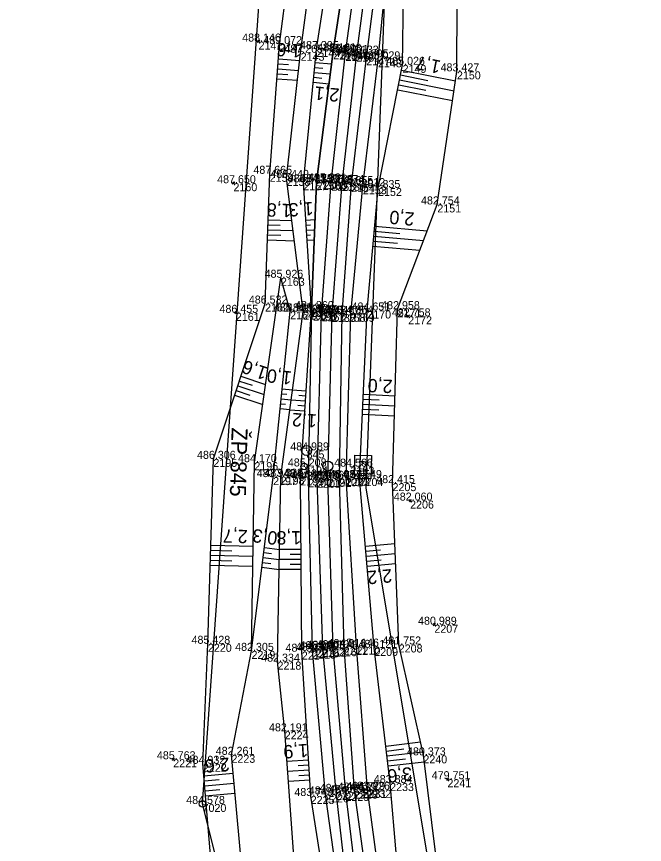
# Model space of a CAD drawing. Extents: x -1234191 to 23050, y -1290331 to -741191.
# Drawn here: x -865097.3 to -865003.1, y -1108076.3 to -1107952.1 of the extents above; entities that cross this region are included whole.
import ezdxf

# ---------------------------------------------------------------- set-up
doc = ezdxf.new("R2010")
doc.units = 0
for name, color, linetype in [('Vrstva 1', 7, 'Continuous'), ('Vrstva 4', 7, 'Continuous'), ('Vrstva 48', 7, 'Continuous'), ('Vrstva 49', 7, 'Continuous'), ('Vrstva 53', 7, 'Continuous'), ('Vrstva 60', 7, 'Continuous'), ('Vrstva 61', 7, 'Continuous'), ('Vrstva 63', 7, 'Continuous'), ('Vrstva 7', 7, 'Continuous')]:
    doc.layers.add(name, color=color, linetype=linetype)

msp = doc.modelspace()

# ---------------------------------------------------------------- linework, layer by layer
at = {"layer": 'Vrstva 1'}
msp.add_lwpolyline([(-865043.74, -1107938.35), (-865046.29, -1107957.67), (-865048.45, -1107977.08), (-865049.96, -1107996.71), (-865050.61, -1108021.45), (-865049.8, -1108046.85), (-865047.93, -1108068.57), (-865045.36, -1108089.59), (-865042.21, -1108111.2), (-865038.78, -1108132.51), (-865035.86, -1108150.79), (-865033.08, -1108169.35), (-865030.66, -1108187.29), (-865028.59, -1108206.45)], dxfattribs=at)
at = {"layer": 'Vrstva 4'}
for points in [[(-865046.84, -1107937.9), (-865049.77, -1107957.32), (-865052.26, -1107976.93), (-865053.04, -1107995.98), (-865053.51, -1108021.51), (-865052.91, -1108047.23), (-865050.97, -1108068.78), (-865048.03, -1108089.96), (-865045.16, -1108111.54), (-865041.77, -1108132.29), (-865038.97, -1108150.9), (-865036.09, -1108170.02), (-865033.64, -1108187.61), (-865031.53, -1108206.59)], [(-865030.04, -1108206.47), (-865032.09, -1108187.41), (-865034.57, -1108169.59), (-865037.31, -1108151.17), (-865040.19, -1108132.69), (-865043.46, -1108111.52), (-865046.85, -1108089.97), (-865049.34, -1108068.4), (-865051.32, -1108046.93), (-865052.17, -1108021.59), (-865051.5, -1107996.61), (-865050.05, -1107977.05), (-865047.91, -1107957.57), (-865045.27, -1107938.17)], [(-865042.25, -1107938.49), (-865044.8, -1107958.23), (-865047.08, -1107977.25), (-865048.48, -1107996.69), (-865048.88, -1108021.38), (-865048.17, -1108046.69), (-865046.63, -1108068.21), (-865043.66, -1108089.57), (-865040.74, -1108110.92), (-865037.39, -1108132.28), (-865034.23, -1108151.03), (-865031.45, -1108169.15), (-865029.09, -1108187.03), (-865027.04, -1108206.11)], [(-865026.08, -1108206.15), (-865027.96, -1108186.69), (-865030.27, -1108169.01), (-865032.72, -1108150.4), (-865035.8, -1108131.6), (-865039.03, -1108110.72), (-865041.76, -1108089.36), (-865044.61, -1108068.08), (-865046.26, -1108046.61), (-865047.84, -1108021.32), (-865047.12, -1107996.69), (-865045.31, -1107977.55), (-865043.04, -1107958.53), (-865041.08, -1107938.66)]]:
    msp.add_lwpolyline(points, dxfattribs=at)
at = {"layer": 'Vrstva 48'}
for p, q in [((-865058.03, -1107959.19), (-865056.45, -1107959.31)), ((-865057.97, -1107958.45), (-865054.78, -1107958.69)), ((-865052.47, -1107958.98), (-865050.01, -1107959.22)), ((-865058.09, -1107959.94), (-865054.94, -1107960.18)), ((-865052.62, -1107960.48), (-865050.2, -1107960.71)), ((-865052.55, -1107959.73), (-865051.33, -1107959.85)), ((-865039.5, -1107960.13), (-865031.41, -1107961.75)), ((-865058.2, -1107961.44), (-865055.11, -1107961.67)), ((-865058.14, -1107960.69), (-865056.58, -1107960.81)), ((-865052.69, -1107961.22), (-865051.49, -1107961.34)), ((-865039.8, -1107961.6), (-865031.62, -1107963.23)), ((-865039.65, -1107960.87), (-865035.58, -1107961.68)), ((-865052.77, -1107961.97), (-865050.39, -1107962.2)), ((-865040.09, -1107963.08), (-865031.84, -1107964.72)), ((-865039.94, -1107962.34), (-865035.84, -1107963.16)), ((-865059.53, -1107982.58), (-865055.96, -1107982.71)), ((-865053.88, -1107982.66), (-865052.49, -1107982.57)), ((-865059.59, -1107984.08), (-865055.77, -1107984.22)), ((-865059.56, -1107983.33), (-865057.71, -1107983.4)), ((-865053.83, -1107983.41), (-865053.18, -1107983.36)), ((-865053.79, -1107984.15), (-865052.56, -1107984.08)), ((-865043.54, -1107983.55), (-865035.65, -1107984.25)), ((-865059.61, -1107984.83), (-865057.64, -1107984.9)), ((-865053.74, -1107984.9), (-865053.16, -1107984.87)), ((-865043.67, -1107985.05), (-865036.2, -1107985.71)), ((-865043.6, -1107984.3), (-865039.76, -1107984.64)), ((-865059.64, -1107985.58), (-865055.58, -1107985.73)), ((-865053.69, -1107985.65), (-865052.62, -1107985.58)), ((-865043.8, -1107986.54), (-865036.76, -1107987.16)), ((-865043.73, -1107985.79), (-865040.11, -1107986.11)), ((-865063.62, -1108006.06), (-865059.91, -1108007.3)), ((-865064.09, -1108007.49), (-865060.13, -1108008.81)), ((-865063.85, -1108006.78), (-865061.94, -1108007.42)), ((-865064.57, -1108008.91), (-865060.34, -1108010.32)), ((-865064.33, -1108008.2), (-865062.28, -1108008.88)), ((-865057.5, -1108008.68), (-865056.73, -1108008.76)), ((-865057.42, -1108007.94), (-865055.86, -1108008.1)), ((-865053.85, -1108008.29), (-865055.87, -1108008.16)), ((-865053.9, -1108009.04), (-865054.94, -1108008.97)), ((-865045.23, -1108008.76), (-865040.49, -1108008.98)), ((-865057.65, -1108010.18), (-865056.91, -1108010.25)), ((-865057.58, -1108009.43), (-865056.07, -1108009.58)), ((-865053.95, -1108009.78), (-865056.08, -1108009.65)), ((-865045.3, -1108010.26), (-865040.53, -1108010.48)), ((-865045.26, -1108009.51), (-865042.89, -1108009.62)), ((-865057.73, -1108010.92), (-865056.27, -1108011.07)), ((-865054.04, -1108011.28), (-865056.28, -1108011.14)), ((-865053.99, -1108010.53), (-865055.09, -1108010.46)), ((-865045.33, -1108011.01), (-865042.94, -1108011.12)), ((-865045.37, -1108011.76), (-865040.57, -1108011.98)), ((-865068.13, -1108031.38), (-865061.78, -1108031.57)), ((-865044.92, -1108031.54), (-865040.51, -1108031.16)), ((-865068.15, -1108032.13), (-865064.97, -1108032.23)), ((-865060.19, -1108032.49), (-865059.02, -1108032.63)), ((-865060.09, -1108031.74), (-865057.83, -1108032.03)), ((-865054.6, -1108032.03), (-865057.83, -1108032.06)), ((-865044.86, -1108032.29), (-865042.67, -1108032.1)), ((-865044.79, -1108033.04), (-865040.45, -1108032.66)), ((-865068.19, -1108033.63), (-865065, -1108033.73)), ((-865068.17, -1108032.88), (-865061.81, -1108033.07)), ((-865060.28, -1108033.23), (-865057.86, -1108033.53)), ((-865054.59, -1108033.53), (-865057.86, -1108033.56)), ((-865054.6, -1108032.78), (-865056.22, -1108032.79)), ((-865044.73, -1108033.79), (-865042.58, -1108033.6)), ((-865068.21, -1108034.38), (-865061.83, -1108034.57)), ((-865060.46, -1108034.72), (-865057.88, -1108035.04)), ((-865060.37, -1108033.98), (-865059.12, -1108034.13)), ((-865054.58, -1108035.03), (-865057.88, -1108035.06)), ((-865054.58, -1108034.28), (-865056.23, -1108034.29)), ((-865044.66, -1108034.53), (-865040.4, -1108034.16)), ((-865041.87, -1108061.53), (-865036.68, -1108060.92)), ((-865041.78, -1108062.28), (-865039.15, -1108061.97)), ((-865041.7, -1108063.02), (-865036.35, -1108062.4)), ((-865053.47, -1108063.64), (-865056.71, -1108063.84)), ((-865041.61, -1108063.77), (-865038.91, -1108063.45)), ((-865053.42, -1108064.39), (-865055.04, -1108064.49)), ((-865041.52, -1108064.51), (-865036.11, -1108063.88)), ((-865069.16, -1108065.99), (-865064.78, -1108065.62)), ((-865053.38, -1108065.14), (-865056.6, -1108065.34)), ((-865053.33, -1108065.89), (-865054.94, -1108065.99)), ((-865069.09, -1108066.74), (-865066.9, -1108066.55)), ((-865069.03, -1108067.48), (-865064.64, -1108067.12)), ((-865053.29, -1108066.64), (-865056.49, -1108066.83)), ((-865068.97, -1108068.23), (-865066.77, -1108068.05)), ((-865068.91, -1108068.98), (-865064.51, -1108068.61))]:
    msp.add_line(p, q, dxfattribs=at)
at = {"layer": 'Vrstva 49'}
for p, q in [((-865060.77, -1107955.71), (-865061.16, -1107956.02)), ((-865061.12, -1107955.67), (-865060.81, -1107956.06)), ((-865064.54, -1107976.95), (-865064.92, -1107977.27)), ((-865064.9, -1107976.92), (-865064.57, -1107977.3)), ((-865064.19, -1107996.37), (-865064.55, -1107996.72)), ((-865064.54, -1107996.37), (-865064.2, -1107996.73)), ((-865038.32, -1107996.91), (-865038.7, -1107997.23)), ((-865038.67, -1107996.88), (-865038.34, -1107997.26)), ((-865038.4, -1108024.54), (-865038.04, -1108024.88)), ((-865038.05, -1108024.53), (-865038.39, -1108024.89)), ((-865034.76, -1108043.16), (-865034.4, -1108043.5)), ((-865034.41, -1108043.15), (-865034.75, -1108043.51)), ((-865073.96, -1108063.34), (-865073.58, -1108063.67)), ((-865073.61, -1108063.31), (-865073.93, -1108063.7)), ((-865032.81, -1108066.34), (-865032.43, -1108066.66)), ((-865032.46, -1108066.31), (-865032.78, -1108066.69))]:
    msp.add_line(p, q, dxfattribs=at)
for points in [[(-865053.04, -1107995.98), (-865052.26, -1107976.93), (-865049.77, -1107957.32), (-865046.84, -1107937.9), (-865044, -1107918.67), (-865038.53, -1107878.69), (-865036.07, -1107862.82), (-865031.84, -1107829.93), (-865030.31, -1107813.38), (-865028.86, -1107788.36), (-865028.52, -1107763.45), (-865028.96, -1107738.14), (-865031.02, -1107713.8), (-865033.64, -1107691.45)], [(-865038.41, -1108186.18), (-865041.75, -1108175.27), (-865044.69, -1108155.3), (-865047.95, -1108135.61), (-865053.22, -1108113.27), (-865054.66, -1108091.94), (-865057.04, -1108059.32), (-865058.12, -1108048.87), (-865057.64, -1108021.12), (-865054.26, -1107996.36), (-865056.75, -1107976.31), (-865054.65, -1107957.54), (-865051.94, -1107936.76), (-865049.61, -1107917.98), (-865043.54, -1107878.33), (-865039.55, -1107861.73), (-865037.74, -1107845.05), (-865035.72, -1107829.32), (-865034.42, -1107813.61), (-865032.05, -1107796.74)], [(-865034.15, -1108185.38), (-865037.05, -1108170.2), (-865039.93, -1108151.22), (-865043.48, -1108133.01), (-865045.05, -1108122.16), (-865046.48, -1108112.34), (-865049.77, -1108090.46), (-865053.14, -1108069.02), (-865054.47, -1108047.38), (-865054.69, -1108021.24), (-865053.04, -1107995.98), (-865054.24, -1107976.98), (-865052.28, -1107956.98), (-865049.22, -1107937.19), (-865046.66, -1107918.24), (-865041.02, -1107878.43), (-865038.37, -1107862.08), (-865035.55, -1107845.35), (-865033.68, -1107829.55), (-865032.54, -1107813.59), (-865032.05, -1107796.74)], [(-865027.31, -1108184.35), (-865028.86, -1108168.74), (-865031.48, -1108150.16), (-865034.35, -1108131.69), (-865037.78, -1108110.54), (-865039.31, -1108089.09), (-865041.22, -1108067.08), (-865043.6, -1108046.8), (-865045.81, -1108021.33), (-865044.65, -1107996.2), (-865043.03, -1107977.83), (-865039.35, -1107959.35), (-865039.08, -1107938.12), (-865035.81, -1107919), (-865032.99, -1107893.48), (-865031.86, -1107879.38), (-865029.67, -1107863.42), (-865027.18, -1107846.9), (-865024.91, -1107830.54), (-865024.04, -1107813.77)], [(-865019.88, -1108184.12), (-865021.46, -1108167.42), (-865024.08, -1108149.37), (-865027.84, -1108129.37), (-865030.08, -1108110.31), (-865033.04, -1108088.34), (-865036.23, -1108062.92), (-865039.93, -1108046.29), (-865040.86, -1108022.09), (-865040.12, -1107996), (-865034.14, -1107980.29), (-865031.2, -1107960.33), (-865031.08, -1107928.57), (-865026.96, -1107900.75), (-865024.03, -1107878.59), (-865025.68, -1107865.45), (-865023.82, -1107848.16), (-865021.11, -1107832.18), (-865024.04, -1107813.77)], [(-865040.58, -1108188.52), (-865043.49, -1108176.04), (-865049.79, -1108152.18), (-865053.74, -1108138.63), (-865061.19, -1108113.08), (-865066.96, -1108092.12), (-865069.31, -1108064.19), (-865068.56, -1108046.19), (-865067.74, -1108018.45), (-865059.98, -1107995.16), (-865059.29, -1107975.7), (-865057.81, -1107956.24), (-865055.34, -1107936.98)], [(-865041.75, -1108175.27), (-865047.41, -1108151.93), (-865050.89, -1108137.36), (-865057.7, -1108112.98), (-865062.39, -1108091.78), (-865065.03, -1108062.84), (-865062.02, -1108047.25), (-865061.59, -1108018.95), (-865057.61, -1107991.29)], [(-865062.02, -1108047.25), (-865058.78, -1108021.19), (-865056.23, -1107996.32), (-865057.61, -1107991.29)]]:
    msp.add_lwpolyline(points, dxfattribs=at)
at = {"layer": 'Vrstva 53'}
msp.add_line((-865069.38, -1108070.16), (-865069.37, -1108070.26), dxfattribs=at)
for points in [[(-865097.28, -1108650.63), (-865077.79, -1108523.9), (-865062.58, -1108401.69), (-865048.74, -1108345.61), (-865033.55, -1108273.8), (-865036.72, -1108231.24), (-865042.5, -1108177.09), (-865069.37, -1108070.21), (-865060.75, -1107948.38), (-865040.05, -1107836.11), (-865031.84, -1107728.7), (-865056.26, -1107614.01)], [(-865004.69, -1107700.09), (-865003.06, -1107712.55), (-865020.95, -1107733.57), (-865021.38, -1107803.91), (-865041.95, -1107946.28), (-865044.86, -1108022.81), (-865018.16, -1108183.05), (-865018.75, -1108239.98), (-865026.02, -1108333.53), (-865033.42, -1108388.81), (-865018.24, -1108387.77), (-865021.85, -1108424.72), (-865038.93, -1108425.11), (-865057.34, -1108498.15), (-865069.18, -1108569.75)]]:
    msp.add_lwpolyline(points, dxfattribs=at)
msp.add_circle((-865069.37, -1108070.21), 0.499, dxfattribs=at)
at = {"layer": 'Vrstva 60'}
for p, q in [((-865060.96, -1107955.86), (-865060.96, -1107955.86)), ((-865057.81, -1107956.24), (-865057.81, -1107956.24)), ((-865054.65, -1107957.54), (-865054.65, -1107957.54)), ((-865052.28, -1107956.98), (-865052.28, -1107956.98)), ((-865049.77, -1107957.32), (-865049.77, -1107957.32)), ((-865048.87, -1107957.4), (-865048.87, -1107957.4)), ((-865047.91, -1107957.57), (-865047.91, -1107957.57)), ((-865046.29, -1107957.67), (-865046.29, -1107957.67)), ((-865044.8, -1107958.23), (-865044.8, -1107958.23)), ((-865043.04, -1107958.53), (-865043.04, -1107958.53)), ((-865039.35, -1107959.35), (-865039.35, -1107959.35)), ((-865031.2, -1107960.33), (-865031.2, -1107960.33)), ((-865059.29, -1107975.7), (-865059.29, -1107975.7)), ((-865056.75, -1107976.31), (-865056.75, -1107976.31)), ((-865051.19, -1107976.82), (-865051.19, -1107976.82)), ((-865064.73, -1107977.11), (-865064.73, -1107977.11)), ((-865054.24, -1107976.98), (-865054.24, -1107976.98)), ((-865052.26, -1107976.93), (-865052.26, -1107976.93)), ((-865050.05, -1107977.05), (-865050.05, -1107977.05)), ((-865048.45, -1107977.08), (-865048.45, -1107977.08)), ((-865047.08, -1107977.25), (-865047.08, -1107977.25)), ((-865045.31, -1107977.55), (-865045.31, -1107977.55)), ((-865043.03, -1107977.83), (-865043.03, -1107977.83)), ((-865034.14, -1107980.29), (-865034.14, -1107980.29)), ((-865057.61, -1107991.29), (-865057.61, -1107991.29)), ((-865059.98, -1107995.16), (-865059.98, -1107995.16)), ((-865064.37, -1107996.55), (-865064.37, -1107996.55)), ((-865056.23, -1107996.32), (-865056.23, -1107996.32)), ((-865054.26, -1107996.36), (-865054.26, -1107996.36)), ((-865053.04, -1107995.98), (-865053.04, -1107995.98)), ((-865052.77, -1107996.52), (-865052.77, -1107996.52)), ((-865051.5, -1107996.61), (-865051.5, -1107996.61)), ((-865044.65, -1107996.2), (-865044.65, -1107996.2)), ((-865040.12, -1107996), (-865040.12, -1107996)), ((-865049.96, -1107996.71), (-865049.96, -1107996.71)), ((-865048.48, -1107996.69), (-865048.48, -1107996.69)), ((-865047.12, -1107996.69), (-865047.12, -1107996.69)), ((-865038.51, -1107997.07), (-865038.51, -1107997.07)), ((-865053.76, -1108017.18), (-865053.76, -1108017.18)), ((-865067.74, -1108018.45), (-865067.74, -1108018.45)), ((-865061.59, -1108018.95), (-865061.59, -1108018.95)), ((-865054.11, -1108019.59), (-865054.11, -1108019.59)), ((-865047.17, -1108019.62), (-865047.17, -1108019.62)), ((-865058.78, -1108021.19), (-865058.78, -1108021.19)), ((-865057.64, -1108021.12), (-865057.64, -1108021.12)), ((-865054.69, -1108021.24), (-865054.69, -1108021.24)), ((-865053.51, -1108021.51), (-865053.51, -1108021.51)), ((-865050.61, -1108021.45), (-865050.61, -1108021.45)), ((-865048.88, -1108021.38), (-865048.88, -1108021.38)), ((-865047.84, -1108021.32), (-865047.84, -1108021.32)), ((-865045.81, -1108021.33), (-865045.81, -1108021.33)), ((-865052.17, -1108021.59), (-865052.17, -1108021.59)), ((-865040.86, -1108022.09), (-865040.86, -1108022.09)), ((-865038.22, -1108024.71), (-865038.22, -1108024.71)), ((-865034.58, -1108043.33), (-865034.58, -1108043.33)), ((-865068.56, -1108046.19), (-865068.56, -1108046.19)), ((-865039.93, -1108046.29), (-865039.93, -1108046.29)), ((-865062.02, -1108047.25), (-865062.02, -1108047.25)), ((-865054.47, -1108047.38), (-865054.47, -1108047.38)), ((-865052.91, -1108047.23), (-865052.91, -1108047.23)), ((-865052.36, -1108047), (-865052.36, -1108047)), ((-865051.32, -1108046.93), (-865051.32, -1108046.93)), ((-865049.8, -1108046.85), (-865049.8, -1108046.85)), ((-865048.17, -1108046.69), (-865048.17, -1108046.69)), ((-865046.26, -1108046.61), (-865046.26, -1108046.61)), ((-865043.6, -1108046.8), (-865043.6, -1108046.8)), ((-865058.12, -1108048.87), (-865058.12, -1108048.87)), ((-865057.04, -1108059.32), (-865057.04, -1108059.32)), ((-865073.77, -1108063.51), (-865073.77, -1108063.51)), ((-865065.03, -1108062.84), (-865065.03, -1108062.84)), ((-865036.23, -1108062.92), (-865036.23, -1108062.92)), ((-865069.31, -1108064.19), (-865069.31, -1108064.19)), ((-865041.22, -1108067.08), (-865041.22, -1108067.08)), ((-865032.62, -1108066.5), (-865032.62, -1108066.5)), ((-865049.34, -1108068.4), (-865049.34, -1108068.4)), ((-865047.93, -1108068.57), (-865047.93, -1108068.57)), ((-865046.63, -1108068.21), (-865046.63, -1108068.21)), ((-865045.33, -1108068.1), (-865045.33, -1108068.1)), ((-865044.61, -1108068.08), (-865044.61, -1108068.08)), ((-865053.14, -1108069.02), (-865053.14, -1108069.02)), ((-865050.97, -1108068.78), (-865050.97, -1108068.78)), ((-865069.37, -1108070.21), (-865069.37, -1108070.21))]:
    msp.add_line(p, q, dxfattribs=at)
at = {"layer": 'Vrstva 63'}
msp.add_line((-865053.76, -1108017.13), (-865053.76, -1108017.23), dxfattribs=at)
msp.add_circle((-865053.76, -1108017.18), 0.756, dxfattribs=at)
at = {"layer": 'Vrstva 7'}
for p, q in [((-865048.81, -1107956.9), (-865048.92, -1107957.9)), ((-865048.37, -1107957.45), (-865049.36, -1107957.34)), ((-865050.69, -1107976.87), (-865051.69, -1107976.76)), ((-865051.13, -1107976.32), (-865051.24, -1107977.31)), ((-865052.27, -1107996.53), (-865053.27, -1107996.51)), ((-865052.75, -1107996.02), (-865052.78, -1107997.02)), ((-865054.11, -1108019.54), (-865054.12, -1108019.64)), ((-865047.17, -1108019.62), (-865046.54, -1108019.64)), ((-865051.86, -1108046.95), (-865052.86, -1108047.04)), ((-865052.41, -1108046.5), (-865052.32, -1108047.5)), ((-865044.83, -1108068.06), (-865045.83, -1108068.14)), ((-865045.37, -1108067.6), (-865045.29, -1108068.6))]:
    msp.add_line(p, q, dxfattribs=at)
msp.add_lwpolyline([(-865046.5, -1108017.9), (-865044.01, -1108017.96), (-865044.11, -1108021.45), (-865046.59, -1108021.39)], close=True, dxfattribs=at)
for centre, radius in [((-865050.56, -1108019.53), 0.75), ((-865054.11, -1108019.59), 0.5)]:
    msp.add_circle(centre, radius, dxfattribs=at)

# ---------------------------------------------------------------- texts
at = {"layer": 'Vrstva 48'}
for s, rotation, p in [('1,6', 175.6479, (-865054.48, -1107956.31)), ('1,7', 168.7294, (-865033.5, -1107958.75)), ('2,1', 174.4026, (-865048.77, -1107962.93)), ('1,8', 177.946, (-865055.98, -1107980.23)), ('1,3', 183.5985, (-865052.79, -1107979.9)), ('2,0', 174.9572, (-865037.52, -1107981.52)), ('1,6', 161.5746, (-865059.46, -1108004.78)), ('1,0', 174.135, (-865055.9, -1108005.35)), ('2,0', 177.3662, (-865040.82, -1108006.61)), ('1,2', 176.2634, (-865052.16, -1108011.79)), ('2,7', 178.3085, (-865062.57, -1108029.12)), ('0,3', 172.9145, (-865058.03, -1108029.4)), ('1,8', 180.4824, (-865054.57, -1108029.28)), ('2,2', 184.9538, (-865041.02, -1108034.97)), ('1,9', 183.5264, (-865053.58, -1108061.19)), ('2,6', 184.7978, (-865065.39, -1108063.25)), ('3,6', 186.6898, (-865038.02, -1108064.65))]:
    msp.add_text(s, height=2, rotation=rotation, dxfattribs=at).set_placement(p)
at = {"layer": 'Vrstva 60'}
for s, p in [('2141', (-865060.96, -1107957.06)), ('2142', (-865057.81, -1107957.44)), ('2143', (-865054.65, -1107958.74)), ('2144', (-865052.28, -1107958.18)), ('2145', (-865049.77, -1107958.52)), ('2184', (-865048.87, -1107958.6)), ('2146', (-865047.91, -1107958.77)), ('2182', (-865046.29, -1107958.87)), ('2147', (-865044.8, -1107959.43)), ('2148', (-865043.04, -1107959.73)), ('2149', (-865039.35, -1107960.55)), ('2150', (-865031.2, -1107961.53)), ('2159', (-865059.29, -1107976.9)), ('2158', (-865056.75, -1107977.51)), ('2185', (-865051.19, -1107978.02)), ('2160', (-865064.73, -1107978.31)), ('2157', (-865054.24, -1107978.18)), ('2156', (-865052.26, -1107978.13)), ('2155', (-865050.05, -1107978.25)), ('2186', (-865048.45, -1107978.28)), ('2154', (-865047.08, -1107978.45)), ('2153', (-865045.31, -1107978.76)), ('2152', (-865043.03, -1107979.03)), ('2151', (-865034.14, -1107981.49)), ('2163', (-865057.61, -1107992.49)), ('2162', (-865059.98, -1107996.36)), ('2161', (-865064.37, -1107997.75)), ('2164', (-865056.23, -1107997.52)), ('2165', (-865054.26, -1107997.56)), ('2166', (-865053.04, -1107997.18)), ('2190', (-865052.77, -1107997.72)), ('2167', (-865051.5, -1107997.81)), ('2168', (-865048.48, -1107997.89)), ('2169', (-865047.12, -1107997.89)), ('2170', (-865044.65, -1107997.4)), ('2171', (-865040.12, -1107997.2)), ('2188', (-865049.96, -1107997.91)), ('2172', (-865038.51, -1107998.27)), ('845', (-865053.76, -1108018.38)), ('2195', (-865067.74, -1108019.65)), ('2196', (-865061.59, -1108020.15)), ('2194', (-865054.11, -1108020.79)), ('2193', (-865047.17, -1108020.82)), ('2197', (-865058.78, -1108022.39)), ('2198', (-865057.64, -1108022.32)), ('2199', (-865054.69, -1108022.44)), ('2200', (-865053.51, -1108022.71)), ('2191', (-865050.61, -1108022.65)), ('2202', (-865048.88, -1108022.58)), ('2203', (-865047.84, -1108022.52)), ('2204', (-865045.81, -1108022.53)), ('2201', (-865052.17, -1108022.79)), ('2205', (-865040.86, -1108023.29)), ('2206', (-865038.22, -1108025.91)), ('2207', (-865034.58, -1108044.53)), ('2220', (-865068.56, -1108047.39)), ('2208', (-865039.93, -1108047.49)), ('2219', (-865062.02, -1108048.45)), ('2214', (-865054.47, -1108048.57)), ('2213', (-865052.91, -1108048.43)), ('2215', (-865052.36, -1108048.2)), ('2212', (-865051.32, -1108048.13)), ('2216', (-865049.8, -1108048.05)), ('2211', (-865048.17, -1108047.89)), ('2210', (-865046.26, -1108047.81)), ('2209', (-865043.6, -1108048.01)), ('2218', (-865058.12, -1108050.07)), ('2224', (-865057.04, -1108060.52)), ('2221', (-865073.77, -1108064.71)), ('2223', (-865065.03, -1108064.04)), ('2240', (-865036.23, -1108064.12)), ('2222', (-865069.31, -1108065.39)), ('2233', (-865041.22, -1108068.28)), ('2241', (-865032.62, -1108067.7)), ('2227', (-865049.34, -1108069.6)), ('2229', (-865047.93, -1108069.77)), ('2228', (-865046.63, -1108069.41)), ('2231', (-865045.33, -1108069.3)), ('2232', (-865044.61, -1108069.28)), ('2225', (-865053.14, -1108070.22)), ('2226', (-865050.97, -1108069.98)), ('7020', (-865069.37, -1108071.41))]:
    msp.add_text(s, height=1.2, dxfattribs=at).set_placement(p)
at = {"layer": 'Vrstva 61'}
for s, p in [('488.146', (-865063.42, -1107955.86)), ('489.072', (-865060.25, -1107956.24)), ('487.265', (-865057.1, -1107957.54)), ('487.395', (-865054.73, -1107956.98)), ('485.161', (-865052.12, -1107957.32)), ('486.028', (-865051.32, -1107957.4)), ('486.001', (-865050.27, -1107957.57)), ('486.133', (-865048.74, -1107957.67)), ('485.895', (-865047.25, -1107958.23)), ('485.029', (-865045.49, -1107958.53)), ('485.026', (-865041.8, -1107959.35)), ('483.427', (-865033.65, -1107960.33)), ('487.665', (-865061.74, -1107975.7)), ('486.449', (-865059.2, -1107976.31)), ('487.650', (-865067.18, -1107977.11)), ('486.521', (-865056.6, -1107976.98)), ('484.790', (-865054.71, -1107976.93)), ('485.961', (-865053.55, -1107976.82)), ('485.786', (-865052.5, -1107977.05)), ('485.874', (-865050.9, -1107977.08)), ('485.655', (-865049.54, -1107977.25)), ('485.012', (-865047.76, -1107977.55)), ('484.835', (-865045.49, -1107977.83)), ('482.754', (-865036.59, -1107980.29)), ('485.926', (-865060.06, -1107991.29)), ('486.532', (-865062.43, -1107995.16)), ('486.455', (-865066.83, -1107996.55)), ('485.735', (-865058.69, -1107996.32)), ('484.122', (-865056.71, -1107996.36)), ('484.860', (-865055.49, -1107995.98)), ('485.649', (-865055.22, -1107996.52)), ('485.581', (-865053.86, -1107996.61)), ('484.651', (-865047.01, -1107996.2)), ('482.958', (-865042.57, -1107996)), ('485.646', (-865052.41, -1107996.71)), ('485.405', (-865050.94, -1107996.69)), ('484.864', (-865049.57, -1107996.69)), ('482.758', (-865040.96, -1107997.07)), ('484.989', (-865056.21, -1108017.18)), ('486.306', (-865070.2, -1108018.45)), ('484.170', (-865064.04, -1108018.95)), ('485.208', (-865056.57, -1108019.59)), ('484.566', (-865049.62, -1108019.62)), ('483.948', (-865061.24, -1108021.19)), ('483.328', (-865060.1, -1108021.12)), ('484.864', (-865057.14, -1108021.24)), ('485.367', (-865053.07, -1108021.45)), ('485.077', (-865051.33, -1108021.38)), ('484.558', (-865050.3, -1108021.32)), ('484.549', (-865048.26, -1108021.33)), ('484.759', (-865055.96, -1108021.51)), ('485.319', (-865054.62, -1108021.59)), ('482.415', (-865043.31, -1108022.09)), ('482.060', (-865040.67, -1108024.71)), ('480.989', (-865037.03, -1108043.33)), ('485.428', (-865071.02, -1108046.19)), ('481.752', (-865042.38, -1108046.29)), ('482.305', (-865064.48, -1108047.25)), ('484.327', (-865056.92, -1108047.38)), ('484.369', (-865055.37, -1108047.23)), ('485.090', (-865054.81, -1108047)), ('485.006', (-865053.77, -1108046.93)), ('485.104', (-865052.25, -1108046.85)), ('484.816', (-865050.62, -1108046.69)), ('484.146', (-865048.71, -1108046.61)), ('484.121', (-865045.96, -1108046.8)), ('482.334', (-865060.57, -1108048.87)), ('482.191', (-865059.4, -1108059.32)), ('485.763', (-865076.22, -1108063.51)), ('482.261', (-865067.39, -1108062.84)), ('480.373', (-865038.69, -1108062.92)), ('484.932', (-865071.76, -1108064.19)), ('483.884', (-865043.67, -1108067.08)), ('479.751', (-865034.98, -1108066.5)), ('484.787', (-865051.79, -1108068.4)), ('484.852', (-865050.38, -1108068.57)), ('484.639', (-865049.09, -1108068.21)), ('484.729', (-865047.78, -1108068.1)), ('483.926', (-865047.06, -1108068.08)), ('483.749', (-865055.59, -1108069.02)), ('484.169', (-865053.43, -1108068.78)), ('484.578', (-865071.82, -1108070.21))]:
    msp.add_text(s, height=1.2, dxfattribs=at).set_placement(p)
at = {"layer": 'Vrstva 63'}
msp.add_text('ŽP 845', height=2.4, rotation=268.4811, dxfattribs=at).set_placement((-865065, -1108013.74))
at = {"layer": 'Vrstva 7'}
msp.add_text('KM', height=1.247, rotation=268.4811, dxfattribs=at).set_placement((-865045.9, -1108018.64))

doc.saveas('drawing.dxf')
